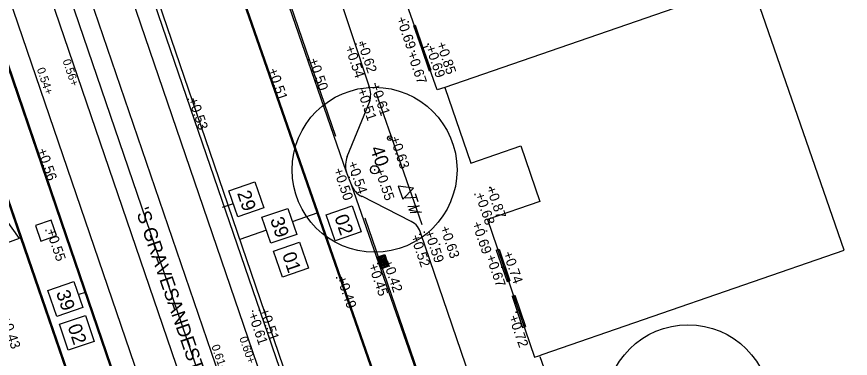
# Model space of a CAD drawing. Extents: x 122462 to 123306, y 485548 to 486417.
# Drawn here: x 122879.04 to 122909.38, y 485953.96 to 485966.39 of the extents above; entities that cross this region are included whole.
import ezdxf

# ---------------------------------------------------------------- set-up
doc = ezdxf.new("R2010")
doc.units = 0
for name, color, linetype in [('B meubilair trammast', 7, 'Continuous'), ('B-WE-GR-BOOM_BOOMDIAMETER-T25', 7, 'Continuous'), ('B-WE-IE-TERREINAFSCHEIDING_KUNSTMATIG_HEKWERK-G', 7, 'Continuous'), ('B-WE-OG-BEBOUWING_PORTIEK1-G', 7, 'Continuous'), ('B-WE-OG-BEBOUWING_RAAM-G', 7, 'Continuous'), ('B-WE-OG-HOOGTEPUNT-S', 7, 'Continuous'), ('B-WE-OG-TOPOGRAFIE_STRAATNAAM', 7, 'Continuous'), ('B-WE-OG-TOPOKAART-G', 7, 'Continuous'), ('B-WE-RI-HWA_KOLK-S', 7, 'Continuous'), ('B-WE-VH-KANTOPSLUITING_OPSLUITBAND_100X200-G', 7, 'Continuous'), ('B-WE-VH-KANTOPSLUITING_TROTTOIRBAND_130 150-G', 7, 'Continuous'), ('B-WE-VH-MATERIAALGRENS-G', 7, 'Continuous'), ('B-WE-VH-MATERIAALGRENS_ASFALT-G', 7, 'Continuous'), ('B-WE-VW-MARKERING_LANGS_STREEP_11_010-G', 7, 'Continuous'), ('B-WE-VW-MARKERING_LANGS_STREEP_DOORGETROKKEN_010-G', 7, 'Continuous'), ('Bestaand Hoogtemaat vast', 7, 'Continuous'), ('iba7-verkeersbord blauw', 7, 'Continuous'), ('iba7-verkeersbord rood', 7, 'Continuous'), ('V markering 1-1 10 cm', 7, 'Continuous'), ('V markering ononderbroken streep 10 cm', 7, 'Continuous'), ('V materiaalscheiding algemeen', 7, 'Continuous'), ('V Rails', 7, 'Continuous'), ('V riool inspectieput', 7, 'Continuous'), ('V RWS-band 115-225x250 mm specie', 7, 'Continuous'), ('X-WE-AL-TEKENBLAD-S', 7, 'Continuous')]:
    doc.layers.add(name, color=color, linetype=linetype)

msp = doc.modelspace()

# ---------------------------------------------------------------- linework, layer by layer
at = {"layer": 'B meubilair trammast'}
for p, q in [((122893.488, 485960.147), (122892.926, 485960.224)), ((122892.926, 485960.224), (122893.091, 485959.743)), ((122893.091, 485959.743), (122893.488, 485960.147)), ((122893.592, 485959.809), (122893.176, 485959.78)), ((122893.542, 485959.959), (122893.643, 485959.659)), ((122893.28, 485959.477), (122893.695, 485959.506)), ((122893.695, 485959.506), (122893.319, 485959.363)), ((122893.319, 485959.363), (122893.774, 485959.278)), ((122893.774, 485959.278), (122893.358, 485959.25))]:
    msp.add_line(p, q, dxfattribs=at)
at = {"layer": 'B-WE-IE-TERREINAFSCHEIDING_KUNSTMATIG_HEKWERK-G'}
msp.add_lwpolyline([(122913.109, 485920.57), (122912.323, 485922.986), (122909.28, 485921.833), (122904.924, 485934.32), (122900.18, 485948.116), (122898.098, 485954.01)], dxfattribs=at)
at = {"layer": 'B-WE-OG-BEBOUWING_PORTIEK1-G'}
for p, q in [((122893.482, 485966.062), (122893.538, 485966.082)), ((122893.826, 485965.259), (122894.014, 485965.325)), ((122894.056, 485964.417), (122894.113, 485964.437))]:
    msp.add_line(p, q, dxfattribs=at)
for points in [[(122893.482, 485966.062), (122893.769, 485965.24), (122894.056, 485964.417)], [(122893.538, 485966.082), (122893.826, 485965.259), (122894.113, 485964.437)]]:
    msp.add_lwpolyline(points, dxfattribs=at)
at = {"layer": 'B-WE-OG-BEBOUWING_RAAM-G'}
for p, q in [((122896.496, 485957.891), (122896.6, 485957.926)), ((122896.496, 485957.891), (122896.887, 485956.749)), ((122896.553, 485957.91), (122896.944, 485956.768)), ((122896.6, 485957.926), (122896.991, 485956.784)), ((122896.887, 485956.749), (122896.991, 485956.784)), ((122897.069, 485956.218), (122897.173, 485956.253)), ((122897.069, 485956.218), (122897.455, 485955.078)), ((122897.126, 485956.237), (122897.512, 485955.097)), ((122897.173, 485956.253), (122897.559, 485955.113)), ((122897.455, 485955.078), (122897.559, 485955.113))]:
    msp.add_line(p, q, dxfattribs=at)
at = {"layer": 'B-WE-OG-HOOGTEPUNT-S'}
for p, q in [((122893.267, 485966.204), (122893.307, 485966.204)), ((122893.287, 485966.224), (122893.287, 485966.184)), ((122891.545, 485965.461), (122891.545, 485965.421)), ((122891.368, 485965.389), (122891.408, 485965.389)), ((122891.388, 485965.409), (122891.388, 485965.369)), ((122891.525, 485965.441), (122891.565, 485965.441)), ((122893.509, 485965.153), (122893.509, 485965.113)), ((122893.776, 485965.272), (122893.816, 485965.272)), ((122893.796, 485965.292), (122893.796, 485965.252)), ((122893.996, 485965.39), (122894.036, 485965.39)), ((122894.016, 485965.41), (122894.016, 485965.37)), ((122893.489, 485965.133), (122893.529, 485965.133)), ((122889.638, 485964.815), (122889.678, 485964.815)), ((122889.658, 485964.835), (122889.658, 485964.795)), ((122888.164, 485964.451), (122888.204, 485964.451)), ((122888.184, 485964.471), (122888.184, 485964.431)), ((122892.062, 485963.952), (122892.102, 485963.952)), ((122892.082, 485963.972), (122892.082, 485963.932)), ((122891.833, 485963.824), (122891.873, 485963.824)), ((122891.853, 485963.844), (122891.853, 485963.804)), ((122885.264, 485963.382), (122885.304, 485963.382)), ((122885.284, 485963.402), (122885.284, 485963.362)), ((122892.599, 485961.967), (122892.639, 485961.967)), ((122892.619, 485961.987), (122892.619, 485961.947)), ((122879.769, 485961.537), (122879.809, 485961.537)), ((122879.789, 485961.557), (122879.789, 485961.517)), ((122891.209, 485960.627), (122891.249, 485960.627)), ((122891.229, 485960.647), (122891.229, 485960.607)), ((122892.049, 485960.814), (122892.089, 485960.814)), ((122892.069, 485960.834), (122892.069, 485960.794)), ((122891.118, 485960.543), (122891.158, 485960.543)), ((122891.138, 485960.563), (122891.138, 485960.523)), ((122896.239, 485960.172), (122896.279, 485960.172)), ((122896.259, 485960.192), (122896.259, 485960.152)), ((122895.698, 485959.924), (122895.738, 485959.924)), ((122895.718, 485959.944), (122895.718, 485959.904)), ((122880.09, 485958.607), (122880.13, 485958.607)), ((122880.11, 485958.627), (122880.11, 485958.587)), ((122893.693, 485958.471), (122893.733, 485958.471)), ((122893.713, 485958.491), (122893.713, 485958.451)), ((122893.853, 485958.547), (122893.893, 485958.547)), ((122893.873, 485958.567), (122893.873, 485958.527)), ((122896.119, 485958.594), (122896.159, 485958.594)), ((122896.139, 485958.614), (122896.139, 485958.574)), ((122894.41, 485958.108), (122894.45, 485958.108)), ((122894.43, 485958.128), (122894.43, 485958.088)), ((122892.162, 485957.412), (122892.202, 485957.412)), ((122892.182, 485957.432), (122892.182, 485957.392)), ((122892.344, 485957.476), (122892.384, 485957.476)), ((122892.364, 485957.496), (122892.364, 485957.456)), ((122896.667, 485957.278), (122896.707, 485957.278)), ((122896.687, 485957.298), (122896.687, 485957.258)), ((122890.667, 485956.887), (122890.707, 485956.887)), ((122890.687, 485956.907), (122890.687, 485956.867)), ((122887.608, 485955.675), (122887.648, 485955.675)), ((122887.628, 485955.695), (122887.628, 485955.655)), ((122887.853, 485955.713), (122887.893, 485955.713)), ((122887.873, 485955.733), (122887.873, 485955.693)), ((122897.195, 485955.638), (122897.235, 485955.638)), ((122897.215, 485955.658), (122897.215, 485955.618))]:
    msp.add_line(p, q, dxfattribs=at)
at = {"layer": 'B-WE-OG-TOPOKAART-G'}
for p, q in [((122894.62, 485963.809), (122895.565, 485961.062)), ((122898.202, 485954.108), (122909.15, 485957.89))]:
    msp.add_line(p, q, dxfattribs=at)
for points in [[(122909.15, 485957.89), (122905.773, 485967.67), (122894.62, 485963.809)], [(122894.62, 485963.809), (122894.341, 485963.721), (122893.251, 485966.801), (122893.4, 485966.854)], [(122895.565, 485961.062), (122897.39, 485961.689), (122898.084, 485959.668), (122896.17, 485959.009)], [(122896.17, 485959.009), (122897.89, 485953.999), (122898.046, 485954.054), (122898.202, 485954.108)]]:
    msp.add_lwpolyline(points, dxfattribs=at)
at = {"layer": 'B-WE-RI-HWA_KOLK-S'}
for p, q in [((122892.15, 485957.642), (122892.435, 485957.737)), ((122892.293, 485957.215), (122892.15, 485957.642)), ((122892.169, 485957.632), (122892.425, 485957.718)), ((122892.302, 485957.234), (122892.169, 485957.632)), ((122892.425, 485957.718), (122892.558, 485957.319)), ((122892.435, 485957.737), (122892.577, 485957.31)), ((122892.293, 485957.215), (122892.577, 485957.31)), ((122892.302, 485957.234), (122892.558, 485957.319))]:
    msp.add_line(p, q, dxfattribs=at)
for points in [[(122892.21, 485957.615), (122892.213, 485957.604)], [(122892.391, 485957.686), (122892.216, 485957.628)], [(122892.225, 485957.568), (122892.229, 485957.556)], [(122892.226, 485957.597), (122892.401, 485957.656)], [(122892.407, 485957.639), (122892.232, 485957.58)], [(122892.242, 485957.55), (122892.417, 485957.608)], [(122892.422, 485957.591), (122892.248, 485957.533)], [(122892.258, 485957.503), (122892.433, 485957.561)], [(122892.407, 485957.669), (122892.403, 485957.68)], [(122892.423, 485957.621), (122892.419, 485957.632)], [(122892.439, 485957.574), (122892.435, 485957.585)], [(122892.241, 485957.52), (122892.245, 485957.509)], [(122892.257, 485957.473), (122892.261, 485957.461)], [(122892.438, 485957.544), (122892.263, 485957.486)], [(122892.273, 485957.425), (122892.277, 485957.414)], [(122892.274, 485957.455), (122892.448, 485957.514)], [(122892.454, 485957.497), (122892.279, 485957.438)], [(122892.289, 485957.408), (122892.464, 485957.466)], [(122892.289, 485957.378), (122892.293, 485957.367)], [(122892.47, 485957.449), (122892.295, 485957.391)], [(122892.305, 485957.36), (122892.48, 485957.419)], [(122892.305, 485957.331), (122892.309, 485957.319)], [(122892.486, 485957.402), (122892.311, 485957.343)], [(122892.321, 485957.313), (122892.496, 485957.371)], [(122892.321, 485957.283), (122892.324, 485957.272)], [(122892.502, 485957.354), (122892.327, 485957.296)], [(122892.337, 485957.265), (122892.512, 485957.324)], [(122892.455, 485957.526), (122892.451, 485957.538)], [(122892.471, 485957.479), (122892.467, 485957.49)], [(122892.486, 485957.431), (122892.483, 485957.443)], [(122892.502, 485957.384), (122892.498, 485957.395)], [(122892.518, 485957.337), (122892.514, 485957.348)]]:
    msp.add_lwpolyline(points, dxfattribs=at)
for centre, start, end in [((122892.219, 485957.618), 108.4846, 198.4846), ((122892.223, 485957.607), 198.4846, 288.4846), ((122892.235, 485957.571), 108.4846, 198.4846), ((122892.239, 485957.559), 198.4846, 288.4846), ((122892.394, 485957.677), 18.4846, 108.4846), ((122892.398, 485957.665), 288.4846, 18.4846), ((122892.41, 485957.629), 18.4846, 108.4846), ((122892.413, 485957.618), 288.4846, 18.4846), ((122892.426, 485957.582), 18.4846, 108.4846), ((122892.429, 485957.57), 288.4846, 18.4846), ((122892.251, 485957.523), 108.4846, 198.4846), ((122892.255, 485957.512), 198.4846, 288.4846), ((122892.267, 485957.476), 108.4846, 198.4846), ((122892.27, 485957.465), 198.4846, 288.4846), ((122892.283, 485957.429), 108.4846, 198.4846), ((122892.286, 485957.417), 198.4846, 288.4846), ((122892.298, 485957.381), 108.4846, 198.4846), ((122892.302, 485957.37), 198.4846, 288.4846), ((122892.314, 485957.334), 108.4846, 198.4846), ((122892.318, 485957.322), 198.4846, 288.4846), ((122892.33, 485957.286), 108.4846, 198.4846), ((122892.334, 485957.275), 198.4846, 288.4846), ((122892.441, 485957.534), 18.4846, 108.4846), ((122892.445, 485957.523), 288.4846, 18.4846), ((122892.457, 485957.487), 18.4846, 108.4846), ((122892.461, 485957.476), 288.4846, 18.4846), ((122892.473, 485957.44), 18.4846, 108.4846), ((122892.477, 485957.428), 288.4846, 18.4846), ((122892.489, 485957.392), 18.4846, 108.4846), ((122892.493, 485957.381), 288.4846, 18.4846), ((122892.505, 485957.345), 18.4846, 108.4846), ((122892.509, 485957.333), 288.4846, 18.4846)]:
    msp.add_arc(centre, 0.01, start, end, dxfattribs=at)
at = {"layer": 'B-WE-VH-KANTOPSLUITING_OPSLUITBAND_100X200-G'}
msp.add_lwpolyline([(122893.795, 485958.817), (122892.121, 485963.614)], dxfattribs=at)
at = {"layer": 'B-WE-VH-KANTOPSLUITING_TROTTOIRBAND_130 150-G'}
msp.add_line((122896.185, 485951.389), (122893.754, 485958.498), dxfattribs=at)
for points in [[(122891.874, 485963.861), (122890.617, 485967.636)], [(122891.073, 485961.301), (122891.884, 485963.274)], [(122891.228, 485960.271), (122891.044, 485960.729)], [(122893.398, 485958.939), (122891.598, 485959.852)]]:
    msp.add_lwpolyline(points, dxfattribs=at)
for centre, radius, start, end in [((122890.953, 485963.552), 0.972, 343.4021, 18.5486), ((122891.851, 485960.976), 0.843, 157.2986, 197.0276), ((122891.907, 485960.497), 0.716, 198.4712, 244.4148), ((122893.098, 485958.332), 0.676, 14.2094, 63.7013)]:
    msp.add_arc(centre, radius, start, end, dxfattribs=at)
at = {"layer": 'B-WE-VH-MATERIAALGRENS-G'}
msp.add_lwpolyline([(122875.208, 485969.969), (122879.225, 485958.349), (122883.88, 485944.828), (122888.777, 485930.419), (122891.262, 485923.291)], dxfattribs=at)
at = {"layer": 'B-WE-VH-MATERIAALGRENS_ASFALT-G'}
for p, q in [((122891.044, 485960.729), (122888.048, 485969.401)), ((122895.269, 485948.701), (122891.228, 485960.271))]:
    msp.add_line(p, q, dxfattribs=at)
at = {"layer": 'B-WE-VW-MARKERING_LANGS_STREEP_11_010-G'}
for points in [[(122875.329, 485969.583), (122879.184, 485958.335), (122883.839, 485944.815), (122888.736, 485930.405), (122890.742, 485924.703)], [(122890.658, 485962.03), (122888.615, 485967.974)], [(122894.896, 485949.845), (122891.724, 485959.054)]]:
    msp.add_lwpolyline(points, dxfattribs=at)
at = {"layer": 'B-WE-VW-MARKERING_LANGS_STREEP_DOORGETROKKEN_010-G'}
msp.add_lwpolyline([(122875.242, 485969.127), (122875.962, 485962.78), (122879.135, 485958.319), (122877.588, 485957.749), (122877.425, 485963.277), (122874.73, 485967.188)], dxfattribs=at)
at = {"layer": 'iba7-verkeersbord blauw'}
msp.add_circle((122892.619, 485961.967), 0.08, dxfattribs=at)
at = {"layer": 'iba7-verkeersbord rood'}
for centre, radius in [((122892.067, 485960.817), 3), ((122892.067, 485960.817), 0.15), ((122892.067, 485960.817), 0.15), ((122903.471, 485952.182), 3)]:
    msp.add_circle(centre, radius, dxfattribs=at)
at = {"layer": 'V markering 1-1 10 cm'}
for points in [[(122861.268, 486043.255), (122864.477, 486033.82), (122868.105, 486023.234), (122872.215, 486011.133), (122877.675, 485994.999), (122880.312, 485987.313), (122885.038, 485973.513), (122892.674, 485951.631), (122899.173, 485932.732), (122905.905, 485913.305)], [(122897.69, 485909.552), (122896.019, 485914.579), (122892.466, 485924.842), (122886.539, 485941.858), (122880.87, 485958.414), (122875.603, 485973.852), (122873.11, 485981.1), (122869.222, 485992.577), (122863.38, 486009.478), (122855.336, 486033.09), (122853.219, 486039.33)]]:
    msp.add_lwpolyline(points, dxfattribs=at)
at = {"layer": 'V markering ononderbroken streep 10 cm'}
msp.add_line((122895.936, 485923.36), (122879.257, 485972.167), dxfattribs=at)
msp.add_lwpolyline([(122900.793, 485918.356), (122895.862, 485932.839), (122890.421, 485948.745), (122886.073, 485961.479), (122881.891, 485973.721)], dxfattribs=at)
at = {"layer": 'V materiaalscheiding algemeen'}
for points in [[(122897.072, 485911.4), (122895.975, 485914.564), (122892.423, 485924.827), (122886.495, 485941.843), (122880.827, 485958.399), (122875.559, 485973.837), (122873.066, 485981.085), (122869.178, 485992.562), (122863.337, 486009.463), (122855.292, 486033.075), (122851.509, 486044.226)], [(122861.232, 486043.247), (122864.442, 486033.808), (122868.07, 486023.222), (122872.18, 486011.121), (122877.64, 485994.987), (122880.277, 485987.301), (122885.003, 485973.501), (122892.639, 485951.618), (122899.138, 485932.72), (122905.87, 485913.293)]]:
    msp.add_lwpolyline(points, dxfattribs=at)
at = {"layer": 'V Rails'}
for p, q in [((122859.04, 486037.86), (122898.563, 485922.205)), ((122857.682, 486037.396), (122897.205, 485921.741)), ((122856.774, 486035.862), (122895.923, 485921.303)), ((122855.416, 486035.398), (122894.565, 485920.838))]:
    msp.add_line(p, q, dxfattribs=at)
at = {"layer": 'V riool inspectieput'}
msp.add_lwpolyline([(122880.491, 485958.421), (122880.295, 485958.988), (122879.728, 485958.792), (122879.924, 485958.225)], close=True, dxfattribs=at)
at = {"layer": 'V RWS-band 115-225x250 mm specie'}
msp.add_lwpolyline([(122881.712, 485973.732), (122885.936, 485961.375), (122890.294, 485948.692), (122895.718, 485932.752), (122900.529, 485918.488)], dxfattribs=at)
at = {"layer": 'X-WE-AL-TEKENBLAD-S'}
for p, q in [((122886.927, 485959.58), (122886.518, 485959.44)), ((122889.075, 485958.94), (122890.013, 485959.26)), ((122888.129, 485958.617), (122887.16, 485958.285)), ((122881.287, 485956.278), (122881.58, 485956.379))]:
    msp.add_line(p, q, dxfattribs=at)
for points in [[(122887.712, 485960.376), (122888.035, 485959.43), (122887.089, 485959.106), (122886.765, 485960.053)], [(122888.914, 485959.413), (122889.237, 485958.467), (122888.291, 485958.143), (122887.967, 485959.09)], [(122891.252, 485959.504), (122891.575, 485958.557), (122890.629, 485958.234), (122890.305, 485959.18)], [(122889.334, 485958.183), (122889.657, 485957.237), (122888.711, 485956.913), (122888.388, 485957.86)], [(122881.125, 485956.751), (122881.448, 485955.805), (122880.502, 485955.482), (122880.179, 485956.428)], [(122881.545, 485955.521), (122881.869, 485954.575), (122880.922, 485954.252), (122880.599, 485955.198)]]:
    msp.add_lwpolyline(points, close=True, dxfattribs=at)

# ---------------------------------------------------------------- texts
at = {"layer": 'B-WE-GR-BOOM_BOOMDIAMETER-T25'}
msp.add_text('40', height=0.5, rotation=289, dxfattribs=at).set_placement((122891.898, 485961.59))
at = {"layer": 'B-WE-OG-HOOGTEPUNT-S'}
for s, rotation, p in [('+0.69', 289, (122892.853, 485966.319)), ('+0.62', 289, (122891.431, 485965.451)), ('+0.85', 289, (122894.312, 485965.405)), ('+0.54', 289, (122890.983, 485965.271)), ('+0.69', 289, (122893.919, 485965.282)), ('+0.50', 289, (122889.658, 485964.815)), ('+0.67', 289, (122893.248, 485965.049)), ('+0.51', 289, (122888.184, 485964.451)), ('+0.61', 289, (122891.909, 485963.898)), ('+0.51', 289, (122891.423, 485963.716)), ('+0.53', 289, (122885.284, 485963.382)), ('+0.63', 289, (122892.619, 485961.967)), ('+0.56', 289, (122879.789, 485961.537)), ('+0.54', 289, (122891.082, 485961.06)), ('+0.50', 289, (122890.564, 485960.818)), ('+0.55', 289, (122892.069, 485960.814)), ('+0.87', 289.2634, (122896.124, 485960.153)), ('+0.68', 289, (122895.718, 485959.924)), ('+0.69', 289.2634, (122895.602, 485958.866)), ('+0.55', 289, (122880.11, 485958.607)), ('+0.59', 289, (122893.873, 485958.547)), ('+0.63', 289, (122894.44, 485958.71)), ('+0.52', 289, (122893.368, 485958.392)), ('+0.67', 289.2634, (122896.11, 485957.663)), ('+0.74', 289.2634, (122896.736, 485957.786)), ('+0.45', 289, (122891.837, 485957.338)), ('+0.42', 289, (122892.364, 485957.476)), ('+0.49', 289, (122890.687, 485956.887)), ('+0.51', 289, (122887.873, 485955.713)), ('+0.43', 289.0689, (122878.463, 485955.418)), ('+0.61', 289, (122887.462, 485955.562)), ('+0.72', 289.2634, (122896.937, 485955.466))]:
    msp.add_text(s, height=0.36, rotation=rotation, dxfattribs=at).set_placement(p)
at = {"layer": 'B-WE-OG-TOPOGRAFIE_STRAATNAAM'}
msp.add_text("'S GRAVESANDESTRAAT", height=0.5, rotation=289.0841, dxfattribs=at).set_placement((122883.361, 485959.345))
at = {"layer": 'Bestaand Hoogtemaat vast'}
for s, p in [('0.56+', (122880.709, 485964.787)), ('0.54+', (122879.772, 485964.48)), ('0.60+', (122887.139, 485954.696)), ('0.61+', (122886.125, 485954.404))]:
    msp.add_text(s, height=0.3, rotation=288.8958, dxfattribs=at).set_placement(p)
at = {"layer": 'iba7-verkeersbord blauw'}
msp.add_text('W', height=0.08, dxfattribs=at).set_placement((122892.577, 485961.925))
at = {"layer": 'X-WE-AL-TEKENBLAD-S'}
for s, p in [('29', (122887.058, 485959.97)), ('39', (122888.26, 485959.007)), ('02', (122890.598, 485959.098)), ('01', (122888.696, 485957.73)), ('39', (122880.471, 485956.346)), ('02', (122880.891, 485955.115))]:
    msp.add_text(s, height=0.5, rotation=288.867, dxfattribs=at).set_placement(p)

doc.saveas('drawing.dxf')
